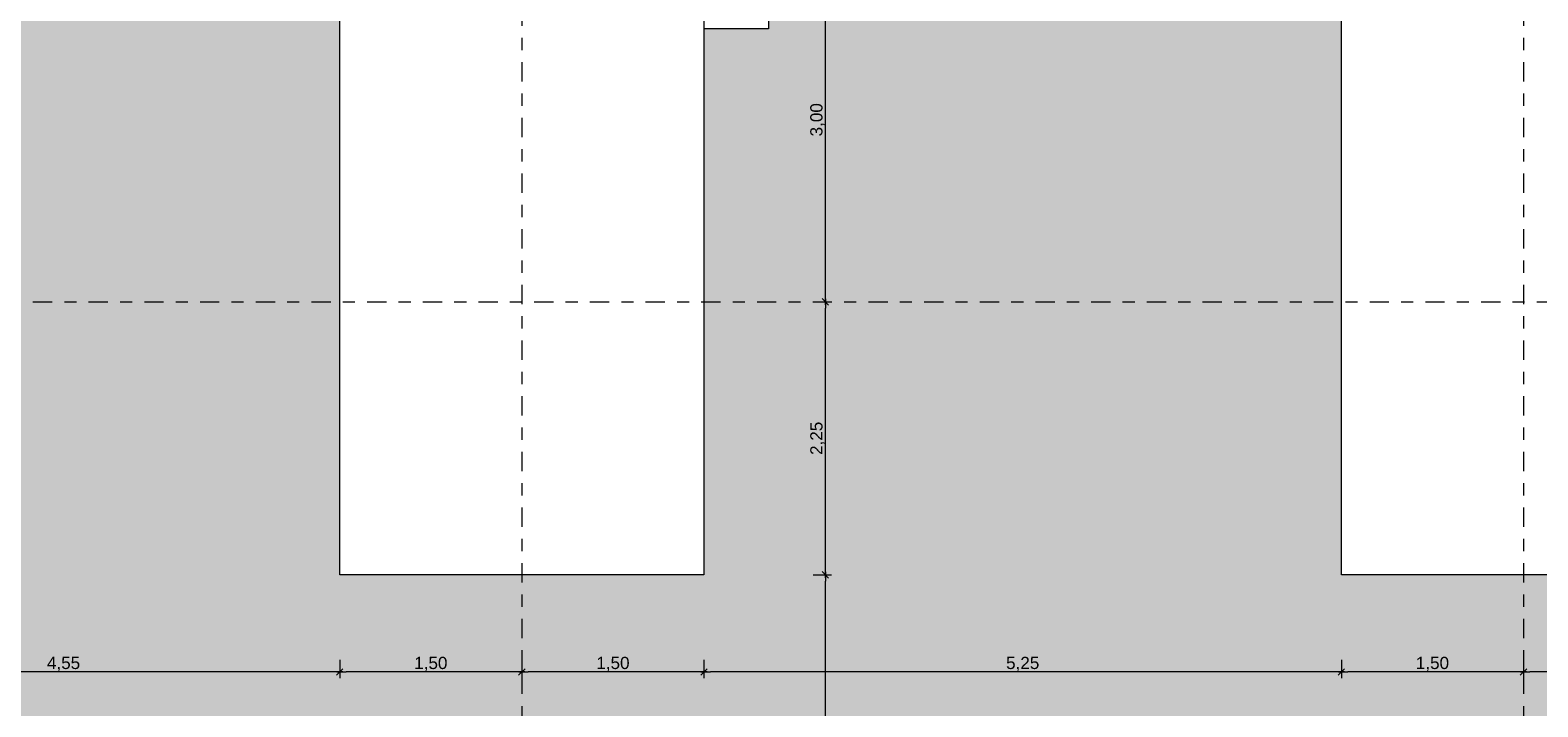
# Model space of a CAD drawing. Header units: metres. Extents: x -273 to 6, y -183 to 13.
# Tile 337 of 379: x -29.22 to -16.8, y -26.28 to -20.71. Entities that reach past the tile are written whole.
import ezdxf

# ---------------------------------------------------------------- set-up
doc = ezdxf.new("R2010")
doc.units = ezdxf.units.M
doc.header["$LTSCALE"] = 0.05
doc.header["$PDMODE"] = 1
doc.header["$PDSIZE"] = -2
doc.linetypes.add('Linienart-53', pattern=[5.291531, 3.175, -1.058062, 0.352704, -0.705764])
doc.layers.get('0').update_dxf_attribs({"lineweight": 25})
for name, color, linetype, lineweight, true_color in [('30 -32 Gründung- 2 Flachgründungen u. Bodenplatten', 7, 'Continuous', 9, 0xff6633), ('70 -72 Beschriftung- 1 Beschriftung allgemein', 7, 'Continuous', 9, 0xff6633), ('70 -76 Bemaßung- 2 Allgemein', 7, 'Continuous', 5, 0x6666cc)]:
    doc.layers.add(name, color=color, linetype=linetype, lineweight=lineweight, true_color=true_color)
doc.layers.add('70 -71 Achsen- 1 Gebäudeachsen', color=7, linetype='Linienart-53', lineweight=18)
doc.layers.add('Keine', color=7, linetype='Continuous', lineweight=9)
doc.styles.add('Arial', font='arial.ttf')
doc.dimstyles.new('k+k_klein', dxfattribs={"dimtxt": 0.100689, "dimasz": 0.05302, "dimexe": 0.05, "dimexo": 0.15, "dimgap": 0.005, "dimtad": 1, "dimdec": 3, "dimtxsty": 'Arial', "dimblk": 'VW_SLASH-2', "dimblk1": 'VW_SLASH-2', "dimblk2": 'VW_SLASH-2', "dimcen": 0, "dimdle": 0.025, "dimadec": 3, "dimazin": 0, "dimtfac": 0.75, "dimtdec": 3, "dimtix": 1, "dimtmove": 0, "dimatfit": 0, "dimldrblk": 'VW_FILLEDARROW', "dimfxl": 0.1, "dimfxlon": 1, "dimfrac": 2, "dimtolj": 1, "dimarcsym": 0})

# ---------------------------------------------------------------- blocks, each defined once
blk = doc.blocks.new('_Achsen (3D)')
at = {"layer": '70 -71 Achsen- 1 Gebäudeachsen', "transparency": 33554687}
for p, q in [((-25.171, 3.8), (-25.171, -46.172)), ((-16.921, 3.8), (-16.921, -46.172)), ((-179.668, -22.947), (3.826, -22.947))]:
    blk.add_line(p, q, dxfattribs=at)
blk = doc.blocks.new('Gruppe-2157')
at = {"layer": '30 -32 Gründung- 2 Flachgründungen u. Bodenplatten', "flags": 128}
blk.add_lwpolyline([(-26.671, -17.667), (-23.671, -17.667), (-23.671, -25.197), (-26.671, -25.197)], close=True, dxfattribs=at)
at = {"color": 255}
for points in [[(-26.471, -18.044), (-25.543, -18.044), (-25.543, -17.882), (-26.471, -17.882)], [(-26.471, -18.288), (-24.79, -18.288), (-24.79, -18.125), (-26.471, -18.125)]]:
    blk.add_wipeout(points, dxfattribs=at).dxf.layer = '70 -72 Beschriftung- 1 Beschriftung allgemein'
at = {"layer": '70 -72 Beschriftung- 1 Beschriftung allgemein', "char_height": 0.10069, "attachment_point": 1, "line_spacing_factor": 0.970891, "style": 'Arial'}
for s, insert in [('EF 7,50/3,00m', (-26.471, -17.909)), ('OK=-0,205m, UK=-1,205m', (-26.471, -18.152))]:
    blk.add_mtext(s, dxfattribs=dict(at, insert=insert))
blk = doc.blocks.new('Gruppe-2158')
at = {"layer": '30 -32 Gründung- 2 Flachgründungen u. Bodenplatten', "flags": 128}
blk.add_lwpolyline([(-18.421, -17.697), (-15.421, -17.697), (-15.421, -25.197), (-18.421, -25.197)], close=True, dxfattribs=at)
at = {"color": 255}
for points in [[(-18.221, -18.059), (-17.293, -18.059), (-17.293, -17.897), (-18.221, -17.897)], [(-18.221, -18.303), (-16.54, -18.303), (-16.54, -18.14), (-18.221, -18.14)]]:
    blk.add_wipeout(points, dxfattribs=at).dxf.layer = '70 -72 Beschriftung- 1 Beschriftung allgemein'
at = {"layer": '70 -72 Beschriftung- 1 Beschriftung allgemein', "char_height": 0.10069, "attachment_point": 1, "line_spacing_factor": 0.970891, "style": 'Arial'}
for s, insert in [('EF 7,50/3,00m', (-18.221, -17.924)), ('OK=-0,205m, UK=-1,205m', (-18.221, -18.167))]:
    blk.add_mtext(s, dxfattribs=dict(at, insert=insert))
blk = doc.blocks.new('_FU_2D LP5 (2D)')
at = {"layer": '30 -32 Gründung- 2 Flachgründungen u. Bodenplatten', "color": 7}
for name in ['Gruppe-2157', 'Gruppe-2158']:
    blk.add_blockref(name, (0, 0), dxfattribs=at)
at = {"layer": 'Keine', "linetype": 'Continuous', "lineweight": 0, "transparency": 33554511}
h = blk.add_hatch(color=43, dxfattribs=at)
h.paths.add_polyline_path([(-49.17099996, -34.09704198), (-26.02099996, -34.09704198), (-26.02099996, -33.19704198), (-27.17099996, -33.19704198), (-27.17099996, -29.19704198), (-23.17099996, -29.19704198), (-23.17099996, -33.19704198), (-24.32099996, -33.19704198), (-24.32099996, -35.17704198), (-25.07099996, -35.17704198), (-25.07099996, -38.34704198), (-24.07099996, -38.34704198), (-24.07099996, -39.34704198), (-18.02099996, -39.34704198), (-18.02099996, -38.34704198), (-15.82099996, -38.34704198), (-15.82099996, -39.34704198), (-9.77099996, -39.34704198), (-9.77099996, -38.34704198), (-7.57099996, -38.34704198), (-7.57099996, -39.34704198), (-1.19599996, -39.34704198), (-1.19599996, -38.67204198), (-0.52099996, -38.67204198), (-0.52099996, -32.29704198), (-1.52099996, -32.29704198), (-1.52099996, -30.09704198), (-0.52099996, -30.09704198), (-0.52099996, -24.19704198), (-1.67099996, -24.19704198), (-1.67099996, -18.69704198), (-0.52099996, -18.69704198), (-0.52099996, -12.94704198), (-1.67099996, -12.94704198), (-1.67099996, -8.79704198), (-6.57099996, -8.79704198), (-6.57099996, -14.59704198), (-10.77099996, -14.59704198), (-10.77099996, -8.79704198), (-14.72099996, -8.79704198), (-14.72099996, -14.24704198), (-19.12099996, -14.24704198), (-19.12099996, -8.79704198), (-24.42099996, -8.79704198), (-24.42099996, -9.44704198), (-29.02099996, -9.44704198), (-29.02099996, -8.89704198), (-49.72099996, -8.89704198), (-49.72099996, -10.69704198), (-48.84599996, -10.69704198), (-48.84599996, -12.69704198), (-49.84599996, -12.69704198), (-49.84599996, -18.94704198), (-48.84599996, -18.94704198), (-48.84599996, -20.94704198), (-49.17099996, -20.94704198)])
h.paths.add_polyline_path([(-23.67099996, -25.19704198), (-26.67099996, -25.19704198), (-26.67099996, -17.66704198), (-23.14099996, -17.66704198), (-23.14099996, -20.69704198), (-23.67099996, -20.69704198)])
h.paths.add_polyline_path([(-24.07099996, -12.79704198), (-26.27099996, -12.79704198), (-26.27099996, -10.59704198), (-24.07099996, -10.59704198)])
h.paths.add_polyline_path([(-39.67099996, -13.69704198), (-43.67099996, -13.69704198), (-43.67099996, -9.69704198), (-39.67099996, -9.69704198)])
h.paths.add_polyline_path([(-31.22099996, -25.49704198), (-35.62099996, -25.49704198), (-35.62099996, -17.39704198), (-31.22099996, -17.39704198)])
h.paths.add_polyline_path([(-6.97099996, -32.89704198), (-10.37099996, -32.89704198), (-10.37099996, -29.49704198), (-6.97099996, -29.49704198)])
h.paths.add_polyline_path([(-15.42099996, -25.19704198), (-18.42099996, -25.19704198), (-18.42099996, -17.69704198), (-15.42099996, -17.69704198)])
h.paths.add_polyline_path([(-31.42099996, -33.19704198), (-35.42099996, -33.19704198), (-35.42099996, -29.19704198), (-31.42099996, -29.19704198)])
h.paths.add_polyline_path([(-43.67099996, -29.19704198), (-39.67099996, -29.19704198), (-39.67099996, -33.19704198), (-43.67099996, -33.19704198)])
h.paths.add_polyline_path([(-10.87099996, -17.39704198), (-6.47099996, -17.39704198), (-6.47099996, -25.49704198), (-10.87099996, -25.49704198)])
h.paths.add_polyline_path([(-18.42099996, -29.69704198), (-15.42099996, -29.69704198), (-15.42099996, -32.69704198), (-18.42099996, -32.69704198)])
h.paths.add_polyline_path([(-43.87099996, -17.39704198), (-39.47099996, -17.39704198), (-39.47099996, -25.49704198), (-43.87099996, -25.49704198)])
h.paths.add_polyline_path([(-35.42099996, -9.69704198), (-31.42099996, -9.69704198), (-31.42099996, -13.69704198), (-35.42099996, -13.69704198)])
h.paths.add_polyline_path([(-24.17099996, -13.33704198), (-24.17099996, -13.79704198), (-21.77099996, -13.79704198), (-21.77099996, -17.19704198), (-24.17099996, -17.19704198), (-24.17099996, -14.83704198), (-26.00599996, -14.83704198), (-26.00599996, -13.33704198)])
at = {"layer": 'Keine', "flags": 128}
for points in [[(-23.67099996, -25.19704198), (-26.67099996, -25.19704198), (-26.67099996, -17.66704198), (-23.14099996, -17.66704198), (-23.14099996, -20.69704198), (-23.67099996, -20.69704198)], [(-15.42099996, -25.19704198), (-18.42099996, -25.19704198), (-18.42099996, -17.69704198), (-15.42099996, -17.69704198)]]:
    blk.add_lwpolyline(points, close=True, dxfattribs=at)
blk = doc.blocks.new('VW_SLASH-2')
at = {"color": 0, "linetype": 'ByBlock', "lineweight": -2, "transparency": 16777216}
blk.add_line((0.47, 0), (-1, 0), dxfattribs=at)
at = {"color": 0, "lineweight": 5, "transparency": 16777216, "flags": 128}
blk.add_lwpolyline([(0.5, 0.5), (-0.5, -0.5)], dxfattribs=at)
blk = doc.blocks.new('*D3395')
at = {"layer": '70 -76 Bemaßung- 2 Allgemein', "color": 0, "lineweight": -2}
for p, q in [((-22.771, -19.947), (-22.621, -19.947)), ((-22.671, -22.894), (-22.671, -20)), ((-22.771, -22.947), (-22.621, -22.947))]:
    blk.add_line(p, q, dxfattribs=at)
at = {"layer": 'Defpoints', "color": 0}
for p in [(-23.671, -19.947), (-22.671, -19.947), (-23.671, -22.947)]:
    blk.add_point(p, dxfattribs=at)
at = {"layer": '70 -76 Bemaßung- 2 Allgemein', "color": 0, "lineweight": -2, "xscale": 0.05302001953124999, "yscale": 0.05302001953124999, "zscale": 0.05302001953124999}
for p, rotation in [((-22.671, -19.947), 90), ((-22.671, -22.947), 270)]:
    blk.add_blockref('VW_SLASH-2', p, dxfattribs=dict(at, rotation=rotation))
at = {"layer": '70 -76 Bemaßung- 2 Allgemein', "color": 0, "insert": (-22.736, -21.447), "char_height": 0.1007, "attachment_point": 5, "rotation": 90, "style": 'Arial'}
blk.add_mtext('\\A1;3,00', dxfattribs=at)
blk = doc.blocks.new('VW_FILLEDARROW')
at = {"linetype": 'Continuous', "lineweight": 0, "transparency": 16777216}
blk.add_hatch(color=0, dxfattribs=at).paths.add_polyline_path([(-2.83, 0.76), (0, 0), (-2.83, -0.76)])
at = {"color": 0, "lineweight": 5, "transparency": 16777216, "flags": 128}
blk.add_lwpolyline([(-2.83, 0.76), (0, 0), (-2.83, -0.76)], close=True, dxfattribs=at)
blk = doc.blocks.new('*D3396')
at = {"layer": '70 -76 Bemaßung- 2 Allgemein', "color": 0, "lineweight": -2}
for p, q in [((-22.771, -22.947), (-22.621, -22.947)), ((-22.671, -25.144), (-22.671, -23)), ((-22.771, -25.197), (-22.621, -25.197))]:
    blk.add_line(p, q, dxfattribs=at)
at = {"layer": 'Defpoints', "color": 0}
for p in [(-23.671, -22.947), (-22.671, -22.947), (-23.671, -25.197)]:
    blk.add_point(p, dxfattribs=at)
at = {"layer": '70 -76 Bemaßung- 2 Allgemein', "color": 0, "lineweight": -2, "xscale": 0.05302001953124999, "yscale": 0.05302001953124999, "zscale": 0.05302001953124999}
for p, rotation in [((-22.671, -22.947), 90), ((-22.671, -25.197), 270)]:
    blk.add_blockref('VW_SLASH-2', p, dxfattribs=dict(at, rotation=rotation))
at = {"layer": '70 -76 Bemaßung- 2 Allgemein', "color": 0, "insert": (-22.736, -24.072), "char_height": 0.1007, "attachment_point": 5, "rotation": 90, "style": 'Arial'}
blk.add_mtext('\\A1;2,25', dxfattribs=at)
blk = doc.blocks.new('*D3397')
at = {"layer": '70 -76 Bemaßung- 2 Allgemein', "color": 0, "lineweight": -2}
for p, q in [((-22.771, -25.197), (-22.621, -25.197)), ((-22.671, -29.144), (-22.671, -25.25)), ((-22.771, -29.197), (-22.621, -29.197))]:
    blk.add_line(p, q, dxfattribs=at)
at = {"layer": 'Defpoints', "color": 0}
for p in [(-23.671, -25.197), (-22.671, -25.197), (-23.171, -29.197)]:
    blk.add_point(p, dxfattribs=at)
at = {"layer": '70 -76 Bemaßung- 2 Allgemein', "color": 0, "lineweight": -2, "xscale": 0.05302001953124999, "yscale": 0.05302001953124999, "zscale": 0.05302001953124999}
for p, rotation in [((-22.671, -25.197), 90), ((-22.671, -29.197), 270)]:
    blk.add_blockref('VW_SLASH-2', p, dxfattribs=dict(at, rotation=rotation))
at = {"layer": '70 -76 Bemaßung- 2 Allgemein', "color": 0, "insert": (-22.736, -27.197), "char_height": 0.1007, "attachment_point": 5, "rotation": 90, "style": 'Arial'}
blk.add_mtext('\\A1;4,00', dxfattribs=at)
blk = doc.blocks.new('*D3777')
at = {"layer": '70 -76 Bemaßung- 2 Allgemein', "color": 0, "lineweight": -2}
for p, q in [((-31.221, -25.897), (-31.221, -26.047)), ((-26.671, -25.897), (-26.671, -26.047)), ((-26.724, -25.997), (-31.168, -25.997))]:
    blk.add_line(p, q, dxfattribs=at)
at = {"layer": 'Defpoints', "color": 0}
for p in [(-26.671, -25.197), (-31.221, -25.497), (-31.221, -25.997)]:
    blk.add_point(p, dxfattribs=at)
at = {"layer": '70 -76 Bemaßung- 2 Allgemein', "color": 0, "lineweight": -2, "xscale": 0.05302001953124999, "yscale": 0.05302001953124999, "zscale": 0.05302001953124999, "rotation": 180}
blk.add_blockref('VW_SLASH-2', (-31.221, -25.997), dxfattribs=at)
at = {"layer": '70 -76 Bemaßung- 2 Allgemein', "color": 0, "lineweight": -2, "xscale": 0.05302001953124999, "yscale": 0.05302001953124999, "zscale": 0.05302001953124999}
blk.add_blockref('VW_SLASH-2', (-26.671, -25.997), dxfattribs=at)
at = {"layer": '70 -76 Bemaßung- 2 Allgemein', "color": 0, "insert": (-28.946, -25.932), "char_height": 0.1007, "attachment_point": 5, "style": 'Arial'}
blk.add_mtext('\\A1;4,55', dxfattribs=at)
blk = doc.blocks.new('*D3778')
at = {"layer": '70 -76 Bemaßung- 2 Allgemein', "color": 0, "lineweight": -2}
for p, q in [((-26.671, -25.897), (-26.671, -26.047)), ((-25.171, -25.897), (-25.171, -26.047)), ((-25.224, -25.997), (-26.618, -25.997))]:
    blk.add_line(p, q, dxfattribs=at)
at = {"layer": 'Defpoints', "color": 0}
for p in [(-26.671, -25.197), (-25.171, -25.197), (-26.671, -25.997)]:
    blk.add_point(p, dxfattribs=at)
at = {"layer": '70 -76 Bemaßung- 2 Allgemein', "color": 0, "lineweight": -2, "xscale": 0.05302001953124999, "yscale": 0.05302001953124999, "zscale": 0.05302001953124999, "rotation": 180}
blk.add_blockref('VW_SLASH-2', (-26.671, -25.997), dxfattribs=at)
at = {"layer": '70 -76 Bemaßung- 2 Allgemein', "color": 0, "lineweight": -2, "xscale": 0.05302001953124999, "yscale": 0.05302001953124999, "zscale": 0.05302001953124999}
blk.add_blockref('VW_SLASH-2', (-25.171, -25.997), dxfattribs=at)
at = {"layer": '70 -76 Bemaßung- 2 Allgemein', "color": 0, "insert": (-25.921, -25.932), "char_height": 0.1007, "attachment_point": 5, "style": 'Arial'}
blk.add_mtext('\\A1;1,50', dxfattribs=at)
blk = doc.blocks.new('*D3779')
at = {"layer": '70 -76 Bemaßung- 2 Allgemein', "color": 0, "lineweight": -2}
for p, q in [((-25.171, -25.897), (-25.171, -26.047)), ((-23.671, -25.897), (-23.671, -26.047)), ((-23.724, -25.997), (-25.118, -25.997))]:
    blk.add_line(p, q, dxfattribs=at)
at = {"layer": 'Defpoints', "color": 0}
for p in [(-25.171, -25.197), (-23.671, -25.197), (-25.171, -25.997)]:
    blk.add_point(p, dxfattribs=at)
at = {"layer": '70 -76 Bemaßung- 2 Allgemein', "color": 0, "lineweight": -2, "xscale": 0.05302001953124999, "yscale": 0.05302001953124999, "zscale": 0.05302001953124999, "rotation": 180}
blk.add_blockref('VW_SLASH-2', (-25.171, -25.997), dxfattribs=at)
at = {"layer": '70 -76 Bemaßung- 2 Allgemein', "color": 0, "lineweight": -2, "xscale": 0.05302001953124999, "yscale": 0.05302001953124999, "zscale": 0.05302001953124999}
blk.add_blockref('VW_SLASH-2', (-23.671, -25.997), dxfattribs=at)
at = {"layer": '70 -76 Bemaßung- 2 Allgemein', "color": 0, "insert": (-24.421, -25.932), "char_height": 0.1007, "attachment_point": 5, "style": 'Arial'}
blk.add_mtext('\\A1;1,50', dxfattribs=at)
blk = doc.blocks.new('*D3780')
at = {"layer": '70 -76 Bemaßung- 2 Allgemein', "color": 0, "lineweight": -2}
for p, q in [((-23.671, -25.897), (-23.671, -26.047)), ((-18.421, -25.897), (-18.421, -26.047)), ((-18.474, -25.997), (-23.618, -25.997))]:
    blk.add_line(p, q, dxfattribs=at)
at = {"layer": 'Defpoints', "color": 0}
for p in [(-23.671, -25.197), (-18.421, -25.197), (-23.671, -25.997)]:
    blk.add_point(p, dxfattribs=at)
at = {"layer": '70 -76 Bemaßung- 2 Allgemein', "color": 0, "lineweight": -2, "xscale": 0.05302001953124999, "yscale": 0.05302001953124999, "zscale": 0.05302001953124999, "rotation": 180}
blk.add_blockref('VW_SLASH-2', (-23.671, -25.997), dxfattribs=at)
at = {"layer": '70 -76 Bemaßung- 2 Allgemein', "color": 0, "lineweight": -2, "xscale": 0.05302001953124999, "yscale": 0.05302001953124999, "zscale": 0.05302001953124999}
blk.add_blockref('VW_SLASH-2', (-18.421, -25.997), dxfattribs=at)
at = {"layer": '70 -76 Bemaßung- 2 Allgemein', "color": 0, "insert": (-21.046, -25.932), "char_height": 0.1007, "attachment_point": 5, "style": 'Arial'}
blk.add_mtext('\\A1;5,25', dxfattribs=at)
blk = doc.blocks.new('*D3781')
at = {"layer": '70 -76 Bemaßung- 2 Allgemein', "color": 0, "lineweight": -2}
for p, q in [((-18.421, -25.897), (-18.421, -26.047)), ((-16.921, -25.897), (-16.921, -26.047)), ((-16.974, -25.997), (-18.368, -25.997))]:
    blk.add_line(p, q, dxfattribs=at)
at = {"layer": 'Defpoints', "color": 0}
for p in [(-18.421, -25.197), (-16.921, -25.197), (-18.421, -25.997)]:
    blk.add_point(p, dxfattribs=at)
at = {"layer": '70 -76 Bemaßung- 2 Allgemein', "color": 0, "lineweight": -2, "xscale": 0.05302001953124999, "yscale": 0.05302001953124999, "zscale": 0.05302001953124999, "rotation": 180}
blk.add_blockref('VW_SLASH-2', (-18.421, -25.997), dxfattribs=at)
at = {"layer": '70 -76 Bemaßung- 2 Allgemein', "color": 0, "lineweight": -2, "xscale": 0.05302001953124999, "yscale": 0.05302001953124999, "zscale": 0.05302001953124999}
blk.add_blockref('VW_SLASH-2', (-16.921, -25.997), dxfattribs=at)
at = {"layer": '70 -76 Bemaßung- 2 Allgemein', "color": 0, "insert": (-17.671, -25.932), "char_height": 0.1007, "attachment_point": 5, "style": 'Arial'}
blk.add_mtext('\\A1;1,50', dxfattribs=at)
blk = doc.blocks.new('*D3782')
at = {"layer": '70 -76 Bemaßung- 2 Allgemein', "color": 0, "lineweight": -2}
for p, q in [((-16.921, -25.897), (-16.921, -26.047)), ((-15.421, -25.897), (-15.421, -26.047)), ((-15.474, -25.997), (-16.868, -25.997))]:
    blk.add_line(p, q, dxfattribs=at)
at = {"layer": 'Defpoints', "color": 0}
for p in [(-16.921, -25.197), (-15.421, -25.197), (-16.921, -25.997)]:
    blk.add_point(p, dxfattribs=at)
at = {"layer": '70 -76 Bemaßung- 2 Allgemein', "color": 0, "lineweight": -2, "xscale": 0.05302001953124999, "yscale": 0.05302001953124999, "zscale": 0.05302001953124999, "rotation": 180}
blk.add_blockref('VW_SLASH-2', (-16.921, -25.997), dxfattribs=at)
at = {"layer": '70 -76 Bemaßung- 2 Allgemein', "color": 0, "lineweight": -2, "xscale": 0.05302001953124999, "yscale": 0.05302001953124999, "zscale": 0.05302001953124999}
blk.add_blockref('VW_SLASH-2', (-15.421, -25.997), dxfattribs=at)
at = {"layer": '70 -76 Bemaßung- 2 Allgemein', "color": 0, "insert": (-16.171, -25.932), "char_height": 0.1007, "attachment_point": 5, "style": 'Arial'}
blk.add_mtext('\\A1;1,50', dxfattribs=at)
blk = doc.blocks.new('Gruppe-2798')
at = {"layer": '70 -76 Bemaßung- 2 Allgemein'}
for base, p1, p2, text, picture, middle in [((-22.67099996, -19.94704198), (-23.67099996, -22.94704198), (-23.67099996, -19.94704198), '3,00', '*D3395', (-22.7364635, -21.44704198)), ((-22.67099996, -22.94704198), (-23.67099996, -25.19704198), (-23.67099996, -22.94704198), '2,25', '*D3396', (-22.7364635, -24.07204198)), ((-22.67099996, -25.19704198), (-23.17099996, -29.19704198), (-23.67099996, -25.19704198), '4,00', '*D3397', (-22.7364635, -27.19704198))]:
    dim = blk.add_linear_dim(base=base, p1=p1, p2=p2, angle=270, text=text, dimstyle='k+k_klein', override={"dimtxt": 0.100689, "dimgap": 0.005, "dimdec": 8, "dimpost": '<>', "dimtxsty": 'Arial', "dimtmove": 2}, dxfattribs=at)
    dim.commit()
    dim.dimension.update_dxf_attribs({"geometry": picture, "text_midpoint": middle})
blk = doc.blocks.new('Gruppe-2820')
at = {"layer": '70 -76 Bemaßung- 2 Allgemein'}
for base, p1, p2, text, picture, middle in [((-31.22099996, -25.99704198), (-26.67099996, -25.19704198), (-31.22099996, -25.49704198), '4,55', '*D3777', (-28.94599996, -25.93177982)), ((-26.67099996, -25.99704198), (-25.17099996, -25.19704198), (-26.67099996, -25.19704198), '1,50', '*D3778', (-25.92099996, -25.93157844)), ((-25.17099996, -25.99704198), (-23.67099996, -25.19704198), (-25.17099996, -25.19704198), '1,50', '*D3779', (-24.42099996, -25.93157844)), ((-23.67099996, -25.99704198), (-18.42099996, -25.19704198), (-23.67099996, -25.19704198), '5,25', '*D3780', (-21.04599996, -25.93157844)), ((-18.42099996, -25.99704198), (-16.92099996, -25.19704198), (-18.42099996, -25.19704198), '1,50', '*D3781', (-17.67099996, -25.93157844)), ((-16.92099996, -25.99704198), (-15.42099996, -25.19704198), (-16.92099996, -25.19704198), '1,50', '*D3782', (-16.17099996, -25.93157844))]:
    dim = blk.add_linear_dim(base=base, p1=p1, p2=p2, text=text, dimstyle='k+k_klein', override={"dimtxt": 0.100689, "dimgap": 0.005, "dimdec": 8, "dimpost": '<>', "dimtxsty": 'Arial', "dimtmove": 2}, dxfattribs=at)
    dim.commit()
    dim.dimension.update_dxf_attribs({"geometry": picture, "text_midpoint": middle})
blk = doc.blocks.new('_FU_2D Bemaßung_ Beschriftung (3D)')
at = {"layer": '70 -76 Bemaßung- 2 Allgemein'}
for name in ['Gruppe-2798', 'Gruppe-2820']:
    blk.add_blockref(name, (0, 0), dxfattribs=at)

msp = doc.modelspace()

# ---------------------------------------------------------------- block references
at = {"layer": 'Keine', "color": 1}
msp.add_blockref('_Achsen (3D)', (0, 0), dxfattribs=at)

# ---------------------------------------------------------------- next in the draw order: block references
msp.add_blockref('_FU_2D LP5 (2D)', (0, 0), dxfattribs=at)

# ---------------------------------------------------------------- next in the draw order: block references
msp.add_blockref('_FU_2D Bemaßung_ Beschriftung (3D)', (0, 0), dxfattribs=at)

doc.saveas('drawing.dxf')
